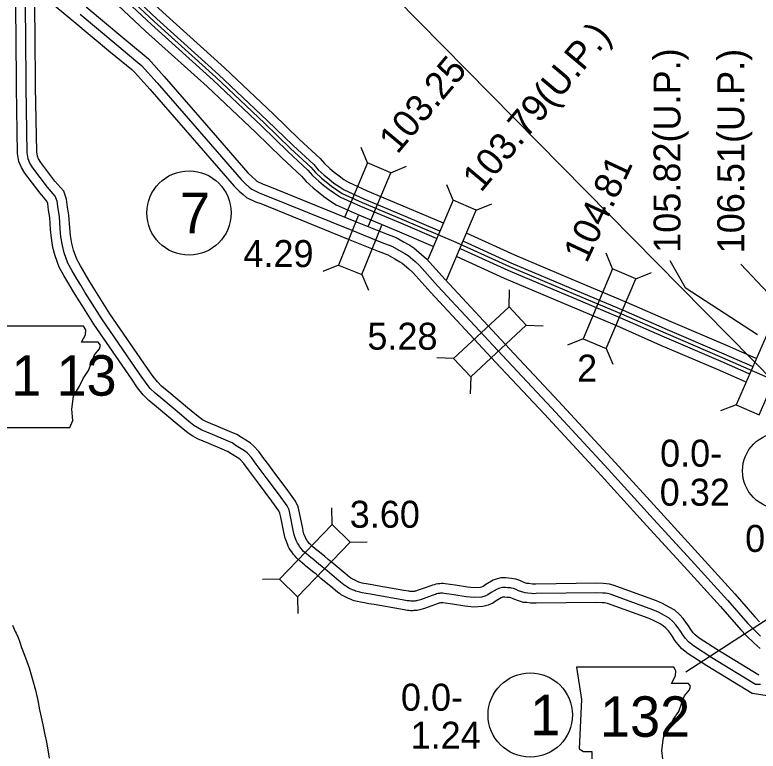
# Model space of a CAD drawing. Extents: x 31699 to 244310, y -8841 to 11474.
# Drawn here: x 99609 to 100386, y 2574 to 3342 of the extents above; entities that cross this region are included whole.
import ezdxf

# ---------------------------------------------------------------- set-up
doc = ezdxf.new("R2010")
doc.units = 0
for name, color, linetype in [('B_Logo', 7, 'Continuous'), ('G-ANNO-TEXT', 7, 'Continuous'), ('Level 48', 7, 'Continuous'), ('New Level (0)', 7, 'Continuous'), ('R_Border Notes', 7, 'Continuous'), ('R_Draft', 7, 'Continuous'), ('R_XS_EARTHWORK_STAGE1', 7, 'Continuous'), ('R_XS_EARTHWORK_STAGE2', 7, 'Continuous'), ('S_AREA_CALC', 7, 'Continuous'), ('S_WALL', 7, 'Continuous'), ('S_WALL_ANNOT', 7, 'Continuous')]:
    doc.layers.add(name, color=color, linetype=linetype)

msp = doc.modelspace()

# ---------------------------------------------------------------- linework, layer by layer
at = {"layer": 'B_Logo'}
for points in [[(99763.61, 2940.64), (99755.73, 2947.09), (99750.6, 2952.24), (99745.45, 2958.59), (99739.47, 2967.46), (99700, 3024.69), (99687.89, 3044.11), (99682.38, 3052.73), (99678.02, 3060.09), (99674, 3066.52), (99668.96, 3075.07), (99664.59, 3082.9), (99660.78, 3093.68), (99658.75, 3101.47), (99657.3, 3110.41), (99656.45, 3118.95), (99655.75, 3131.77), (99654.24, 3139.77), (99653.27, 3147.57), (99651.4, 3152.96), (99643.22, 3162.21), (99627.83, 3182.59), (99624.9, 3187.43), (99623.04, 3192.02), (99621.96, 3198.29), (99620.85, 3266.62), (99620.51, 3322.28), (99619.4, 3391.22)], [(99708.97, 3378.12), (99754.71, 3335.14), (99819.17, 3277.03), (99869.97, 3228.97), (99897.1, 3202.72), (99918.28, 3183.08), (99923.08, 3177.53), (99929.55, 3171.8), (99934.34, 3167.78), (99939.92, 3163.31), (99945.44, 3159.44), (99951.15, 3155.7), (99971.86, 3146.34), (100013.53, 3128.9), (100069.87, 3104.9), (100125.7, 3079.61), (100194.84, 3050.23), (100242.81, 3029.99), (100288.97, 3009.73), (100348.06, 2984.62), (100442.54, 2943.16)], [(99677.33, 3343.04), (99715.53, 3311.06), (99737.62, 3292.63), (99741.6, 3289.21), (99757.69, 3271.3), (99808.83, 3212.49), (99845.37, 3170.33), (99850.43, 3165.45), (99854, 3162.22), (99856.56, 3160.18), (99864.47, 3156.34), (99869.69, 3154.47), (99961.18, 3117.34), (99992.46, 3104.71), (100003.04, 3100.57), (100010.96, 3096.2), (100016.6, 3093.06), (100019.83, 3090.9), (100027.17, 3084.64), (100031.96, 3080.36), (100051.09, 3059.09), (100118.54, 2986.58), (100169.76, 2931.98), (100228.9, 2868.05), (100276.36, 2815.81), (100315.56, 2773.01), (100353.62, 2731.13), (100374.73, 2706.81), (100380, 2701.4), (100388.1, 2693.55)], [(99896.76, 2820.13), (99895.58, 2825.26), (99893.72, 2829.51), (99885.71, 2840.57), (99871.68, 2859.1), (99866.39, 2866.25), (99861.17, 2873), (99856.28, 2879.95), (99851.88, 2884.77), (99848.99, 2887.14), (99840.33, 2892.38), (99836.09, 2895.26), (99829.59, 2898.05), (99815.72, 2903.96), (99809.63, 2906.42), (99804.4, 2908.69), (99800.18, 2910.91), (99796.08, 2913.6), (99790.76, 2917.8), (99783.08, 2924.12), (99763.61, 2940.64)], [(100067.73, 2736.77), (100057.45, 2738.24), (100055.97, 2738.38), (100054.87, 2738.41), (100053.81, 2738.36), (100052.62, 2738.21), (100050.99, 2737.92), (100049.73, 2737.61), (100048.35, 2737.19), (100047.01, 2736.73), (100044.93, 2736.03), (100041.14, 2734.55), (100032.69, 2731.62), (100031.53, 2731.22), (100029.69, 2730.7), (100028.78, 2730.5), (100027.93, 2730.36), (100026.86, 2730.23), (100025.97, 2730.19), (100025.67, 2730.18), (100024.53, 2730.14), (100022.91, 2730.14), (100021.44, 2730.26), (100020.53, 2730.33), (100019.02, 2730.58), (100013.58, 2731.49), (99986.1, 2736.36), (99980.58, 2737.25), (99976.27, 2738.02), (99974.18, 2738.42), (99971.88, 2738.82), (99969.51, 2739.3), (99966.53, 2740.15), (99965.08, 2740.63), (99963.99, 2741.04), (99961.66, 2742), (99958.84, 2743.37), (99956.95, 2744.42), (99955.42, 2745.31), (99954.52, 2745.91), (99954.09, 2746.19), (99952.68, 2747.2), (99947.65, 2751.31), (99935.25, 2761.58), (99930.1, 2765.84), (99926.39, 2768.92), (99919.27, 2774.8), (99918.52, 2775.42), (99913.79, 2779.35), (99910.81, 2781.97), (99909.4, 2783.54), (99908.2, 2785.03), (99906.63, 2787.17), (99905.62, 2788.74), (99904.49, 2790.59), (99903.65, 2792.12), (99903.08, 2793.37), (99901.59, 2797.28), (99900.99, 2799.29), (99900.55, 2801.19), (99899.98, 2804.13), (99896.76, 2820.13)], [(100387.9, 2642.9), (100382.77, 2643.24), (100337.1, 2671.05), (100318.15, 2683.37), (100312.63, 2687.51), (100309.79, 2690.95), (100306.87, 2694.79), (100304.42, 2698.77), (100302.05, 2702.21), (100299.4, 2705.45), (100296.36, 2708.96), (100292.45, 2712.45), (100287.88, 2715.19), (100281.38, 2718.52), (100275.55, 2721.12), (100231.03, 2737.26), (100228.23, 2737.95), (100226.09, 2738.26), (100223.29, 2738.43), (100216.36, 2738.74), (100153.61, 2737.94), (100150.55, 2737.9), (100148.68, 2738.01), (100145.08, 2738.57), (100142.21, 2738.73), (100138.53, 2739.75), (100135.39, 2740.98), (100132.9, 2742.22), (100129.83, 2743.25), (100127.96, 2743.7), (100126.75, 2743.95), (100124.02, 2744.05), (100121.55, 2744.35), (100118.02, 2744.3), (100115.76, 2743.74), (100112.85, 2742.77), (100106.57, 2739.01), (100103.26, 2736.83), (100099.96, 2735.19), (100096.57, 2734.34), (100088.85, 2733.98), (100080.51, 2734.61), (100067.73, 2736.77)]]:
    msp.add_lwpolyline(points, dxfattribs=at)
at = {"layer": 'G-ANNO-TEXT'}
msp.add_line((100633.38, 2865.75), (100310.14, 2655.9), dxfattribs=at)
for points in [[(99579.57, 3017.26), (99584.64, 2983.42), (99582.39, 2932.1), (99586.9, 2929.28), (99595.36, 2929.28), (99595.36, 2911.24), (99666.41, 2911.24), (99669.8, 2918.57), (99668.67, 2930.41), (99670.36, 2943.94), (99676.57, 2954.66), (99680.51, 2962.55), (99686.15, 2971.01), (99689.54, 2980.04), (99692.36, 2987.37), (99697.43, 2993.57), (99698.56, 2997.52), (99696.3, 3000.34), (99678.82, 3000.34), (99682.77, 3008.23), (99683.33, 3013.31), (99680.99, 3017.21)], [(100195.94, 2661.14), (100201.02, 2627.3), (100198.76, 2575.99), (100203.27, 2573.17), (100211.73, 2573.17), (100211.73, 2555.12), (100282.79, 2555.12), (100286.17, 2562.45), (100285.04, 2574.29), (100286.73, 2587.83), (100292.94, 2598.54), (100296.89, 2606.44), (100302.52, 2614.9), (100305.91, 2623.92), (100308.73, 2631.25), (100313.8, 2637.45), (100314.93, 2641.4), (100312.68, 2644.22), (100295.19, 2644.22), (100299.14, 2652.12), (100299.7, 2657.19), (100297.37, 2661.09)]]:
    msp.add_lwpolyline(points, close=True, dxfattribs=at)
at = {"layer": 'Level 48'}
msp.add_line((100000.09, 3366.76), (102655.5, 673.93), dxfattribs=at)
at = {"layer": 'New Level (0)'}
for points in [[(99656.81, 3441.84), (99678.18, 3423.53), (99717.98, 3387.95), (99763.74, 3344.95), (99828.22, 3286.83), (99879.19, 3238.6), (99906.27, 3212.4), (99927.88, 3192.36), (99932.58, 3186.92), (99938.26, 3181.9), (99942.79, 3178.1), (99947.93, 3173.98), (99952.92, 3170.48), (99957.58, 3167.43), (99977.18, 3158.57), (100018.71, 3141.18), (100056.39, 3125.13)], [(99650.88, 3434.86), (99672.14, 3416.64), (99711.79, 3381.2), (99757.53, 3338.21), (99822, 3280.09), (99872.85, 3231.98), (99899.96, 3205.75), (99921.28, 3185.98), (99926.05, 3180.46), (99932.27, 3174.95), (99936.98, 3171.01), (99942.43, 3166.64), (99947.78, 3162.89), (99953.16, 3159.37), (99973.52, 3150.17), (100015.15, 3132.74), (100052.6, 3116.78)], [(99645.35, 3428.62), (99666.66, 3410.37), (99706.16, 3375.05), (99751.89, 3332.08), (99816.34, 3273.97), (99867.09, 3225.96), (99894.23, 3199.7), (99915.28, 3180.18), (99920.11, 3174.59), (99926.83, 3168.64), (99931.69, 3164.56), (99937.42, 3159.98), (99943.1, 3155.99), (99949.14, 3152.04), (99970.2, 3142.52), (100011.91, 3125.06), (100049.23, 3109.16)], [(99639.31, 3421.72), (99660.62, 3403.47), (99699.96, 3368.29), (99745.68, 3325.33), (99810.12, 3267.24), (99860.75, 3219.33), (99887.93, 3193.04), (99908.67, 3173.8), (99913.58, 3168.13), (99920.84, 3161.7), (99925.88, 3157.47), (99931.92, 3152.64), (99937.96, 3148.4), (99944.72, 3143.98), (99966.54, 3134.12), (100008.34, 3116.62), (100045.69, 3100.71)], [(100081.36, 3114.33), (100131.06, 3091.82), (100200.04, 3062.5), (100248.08, 3042.24), (100294.26, 3021.97), (100353.35, 2996.87), (100383.11, 2983.8)], [(100077.9, 3105.83), (100127.37, 3083.43), (100196.46, 3054.06), (100244.45, 3033.82), (100290.63, 3013.56), (100349.72, 2988.45), (100379.29, 2975.47)], [(100074.4, 3098.27), (100124.02, 3075.8), (100193.21, 3046.39), (100241.16, 3026.16), (100287.32, 3005.91), (100346.41, 2980.8), (100375.83, 2967.89)], [(100070.81, 3089.83), (100120.34, 3067.4), (100189.64, 3037.95), (100237.53, 3017.74), (100283.69, 2997.49), (100342.78, 2972.38), (100372.01, 2959.55)]]:
    msp.add_lwpolyline(points, dxfattribs=at)
at = {"layer": 'R_Border Notes'}
for centre, radius in [((99791.08, 3135.38), 44), ((100408.8, 2866.15), 39.6), ((100147.46, 2611.26), 44)]:
    msp.add_circle(centre, radius, dxfattribs=at)
at = {"layer": 'R_Draft'}
msp.add_lwpolyline([(99606.55, 2705.18), (99609.53, 2698.52), (99610.47, 2696.59), (99612.44, 2692), (99614.27, 2687.14), (99616.11, 2681.81), (99619.16, 2673.81), (99621.74, 2667.15), (99624.12, 2660.42), (99627.47, 2648.29), (99630.88, 2637.03), (99633.15, 2626.49), (99634.95, 2616.69), (99636.74, 2609.02), (99638.39, 2601.08), (99640.47, 2590.61), (99642.12, 2583.01), (99643.51, 2574.81), (99644.9, 2566)], dxfattribs=at)
at = {"layer": 'R_XS_EARTHWORK_STAGE1'}
for p, q in [((99977.45, 3187.6), (99970.78, 3203.88)), ((99977.45, 3187.6), (99953.93, 3131.42)), ((100001.8, 3177.4), (99977.45, 3187.6)), ((100001.8, 3177.4), (100018.09, 3184.08)), ((99978.53, 3121.8), (100001.8, 3177.4)), ((100066.82, 3148.58), (100060.25, 3164.9)), ((100066.82, 3148.58), (100040.54, 3086.89)), ((100091.1, 3138.23), (100066.82, 3148.58)), ((100091.1, 3138.23), (100107.43, 3144.8)), ((100060.06, 3065.36), (100091.1, 3138.23)), ((99967.88, 3132.36), (99947.13, 3080.98)), ((99971.61, 3071.09), (99992.46, 3122.74)), ((100233.41, 3076.93), (100226.78, 3093.24)), ((99947.13, 3080.98), (99930.93, 3074.1)), ((99947.13, 3080.98), (99971.61, 3071.09)), ((99971.61, 3071.09), (99978.48, 3054.89)), ((100257.73, 3066.67), (100274.04, 3073.3)), ((100125.34, 3037.41), (100125.98, 3055)), ((100143.32, 3018.08), (100160.91, 3017.44)), ((100202.62, 3003.96), (100186.32, 2997.33)), ((100226.95, 2993.7), (100233.58, 2977.4)), ((100067.35, 2983.47), (100049.76, 2984.1)), ((100085.33, 2964.14), (100084.7, 2946.55)), ((100362.43, 2935.07), (100346.04, 2928.68)), ((99940.42, 2810.04), (99940.08, 2827.64)), ((99959.44, 2791.73), (99977.03, 2792.07)), ((99885.5, 2752.97), (99867.9, 2752.64)), ((99904.52, 2734.67), (99904.86, 2717.07))]:
    msp.add_line(p, q, dxfattribs=at)
for points in [[(100233.41, 3076.93), (100202.62, 3003.96), (100226.95, 2993.7), (100257.73, 3066.67)], [(100125.34, 3037.41), (100067.35, 2983.47), (100085.33, 2964.14), (100143.32, 3018.08)], [(100386.61, 2924.46), (100418.44, 2996.98), (100394.27, 3007.59), (100362.43, 2935.07)], [(99904.52, 2734.67), (99959.44, 2791.73), (99940.42, 2810.04), (99885.5, 2752.97)]]:
    msp.add_lwpolyline(points, close=True, dxfattribs=at)
at = {"layer": 'R_XS_EARTHWORK_STAGE2'}
for p, q in [((99770.08, 2948.27), (99769.94, 2948.38)), ((99757.14, 2933.02), (99757.27, 2932.9))]:
    msp.add_line(p, q, dxfattribs=at)
for points in [[(99757.27, 2932.9), (99749, 2939.67), (99743.15, 2945.54), (99737.4, 2952.63), (99731.21, 2961.83), (99691.64, 3019.2), (99679.43, 3038.77), (99673.86, 3047.48), (99669.47, 3054.89), (99665.45, 3061.33), (99660.28, 3070.1), (99655.45, 3078.77), (99651.22, 3090.74), (99648.95, 3099.4), (99647.38, 3109.11), (99646.48, 3118.18), (99645.8, 3130.56), (99644.36, 3138.22), (99643.48, 3145.29), (99642.61, 3147.81), (99635.47, 3155.87), (99619.54, 3176.98), (99615.93, 3182.94), (99613.37, 3189.26), (99611.97, 3197.35), (99610.85, 3266.51), (99610.51, 3322.17), (99609.49, 3385.53)], [(99769.94, 2948.38), (99762.45, 2954.51), (99758.04, 2958.93), (99753.5, 2964.54), (99747.73, 2973.1), (99708.37, 3030.18), (99696.34, 3049.45), (99690.9, 3057.97), (99686.56, 3065.29), (99682.55, 3071.71), (99677.63, 3080.05), (99673.74, 3087.03), (99670.35, 3096.61), (99668.54, 3103.54), (99667.22, 3111.7), (99666.43, 3119.71), (99665.7, 3132.97), (99664.13, 3141.31), (99663.07, 3149.85), (99660.2, 3158.1), (99650.97, 3168.54), (99636.12, 3188.21), (99633.87, 3191.93), (99632.71, 3194.78), (99631.94, 3199.22), (99630.85, 3266.74), (99630.51, 3322.39), (99629.76, 3369.06)], [(99906.5, 2822.38), (99905.11, 2828.41), (99902.45, 2834.5), (99893.75, 2846.52), (99879.68, 2865.09), (99874.36, 2872.28), (99869.22, 2878.94), (99864.1, 2886.22), (99858.78, 2892.05), (99854.77, 2895.33), (99845.73, 2900.79), (99840.92, 2904.07), (99833.52, 2907.25), (99819.55, 2913.19), (99813.49, 2915.64), (99808.72, 2917.71), (99805.25, 2919.54), (99801.93, 2921.71), (99797.04, 2925.59), (99789.49, 2931.79), (99770.08, 2948.27)], [(99887.01, 2817.88), (99886.04, 2822.11), (99884.99, 2824.52), (99877.68, 2834.62), (99863.67, 2853.11), (99858.41, 2860.21), (99853.12, 2867.06), (99848.46, 2873.68), (99844.99, 2877.5), (99843.21, 2878.95), (99834.92, 2883.96), (99831.26, 2886.45), (99825.66, 2888.86), (99811.89, 2894.72), (99805.76, 2897.19), (99800.08, 2899.67), (99795.1, 2902.28), (99790.22, 2905.48), (99784.48, 2910.02), (99776.67, 2916.45), (99757.14, 2933.02)], [(100069.13, 2746.67), (100058.64, 2748.17), (100056.57, 2748.37), (100054.76, 2748.41), (100052.97, 2748.33), (100051.13, 2748.1), (100048.89, 2747.7), (100047.09, 2747.25), (100045.28, 2746.71), (100043.78, 2746.19), (100041.51, 2745.43), (100037.69, 2743.93), (100029.4, 2741.07), (100028.52, 2740.76), (100027.27, 2740.41), (100026.88, 2740.32), (100026.52, 2740.26), (100026.02, 2740.2), (100025.52, 2740.18), (100025.31, 2740.17), (100024.36, 2740.14), (100023.33, 2740.14), (100022.26, 2740.23), (100021.74, 2740.27), (100020.64, 2740.45), (100015.28, 2741.34), (99987.76, 2746.22), (99982.25, 2747.11), (99978.09, 2747.85), (99975.99, 2748.25), (99973.75, 2748.65), (99971.88, 2749.03), (99969.48, 2749.71), (99968.4, 2750.07), (99967.65, 2750.35), (99965.76, 2751.13), (99963.45, 2752.25), (99961.88, 2753.12), (99960.71, 2753.8), (99960.07, 2754.23), (99959.77, 2754.42), (99958.76, 2755.15), (99954, 2759.03), (99941.63, 2769.29), (99936.48, 2773.55), (99932.76, 2776.62), (99925.65, 2782.5), (99924.91, 2783.11), (99920.29, 2786.95), (99917.86, 2789.09), (99917.02, 2790.03), (99916.11, 2791.14), (99914.87, 2792.83), (99914.1, 2794.03), (99913.15, 2795.61), (99912.6, 2796.6), (99912.32, 2797.21), (99911.07, 2800.5), (99910.66, 2801.87), (99910.33, 2803.27), (99909.8, 2806.06), (99906.5, 2822.38)], [(100066.32, 2726.87), (100056.25, 2728.31), (100055.36, 2728.39), (100054.99, 2728.4), (100054.64, 2728.39), (100054.11, 2728.32), (100053.09, 2728.14), (100052.38, 2727.96), (100051.41, 2727.67), (100050.25, 2727.27), (100048.35, 2726.63), (100044.6, 2725.16), (100035.98, 2722.18), (100034.54, 2721.67), (100032.11, 2721), (100030.68, 2720.68), (100029.34, 2720.46), (100027.7, 2720.26), (100026.42, 2720.2), (100026.02, 2720.18), (100024.69, 2720.14), (100022.49, 2720.14), (100020.62, 2720.29), (100019.33, 2720.4), (100017.4, 2720.71), (100011.88, 2721.63), (99984.43, 2726.5), (99978.91, 2727.39), (99974.45, 2728.18), (99972.37, 2728.58), (99970.02, 2729), (99967.14, 2729.58), (99963.58, 2730.59), (99961.76, 2731.2), (99960.34, 2731.73), (99957.56, 2732.88), (99954.23, 2734.5), (99952.02, 2735.72), (99950.13, 2736.81), (99948.97, 2737.59), (99948.41, 2737.96), (99946.61, 2739.25), (99941.3, 2743.59), (99928.87, 2753.88), (99923.73, 2758.14), (99920.02, 2761.21), (99912.89, 2767.1), (99912.12, 2767.73), (99907.29, 2771.75), (99903.77, 2774.85), (99901.79, 2777.05), (99900.28, 2778.92), (99898.38, 2781.5), (99897.14, 2783.44), (99895.84, 2785.57), (99894.7, 2787.64), (99893.85, 2789.53), (99892.12, 2794.06), (99891.32, 2796.72), (99890.76, 2799.11), (99890.17, 2802.2), (99887.01, 2817.88)], [(100386.24, 2652.84), (100342.43, 2679.52), (100323.88, 2691.58), (100319.58, 2694.8), (100317.63, 2697.17), (100315.13, 2700.45), (100312.8, 2704.23), (100310.05, 2708.22), (100307.06, 2711.89), (100303.49, 2715.99), (100298.41, 2720.53), (100292.74, 2723.94), (100285.69, 2727.55), (100279.29, 2730.4), (100233.95, 2746.83), (100230.15, 2747.78), (100227.1, 2748.22), (100223.81, 2748.41), (100216.52, 2748.74), (100153.48, 2747.94), (100150.78, 2747.91), (100149.74, 2747.97), (100146.13, 2748.52), (100143.85, 2748.65), (100141.7, 2749.25), (100139.45, 2750.13), (100136.74, 2751.48), (100132.57, 2752.88), (100130.14, 2753.46), (100127.97, 2753.91), (100124.81, 2754.02), (100122.1, 2754.36), (100116.73, 2754.29), (100112.97, 2753.35), (100108.65, 2751.91), (100101.24, 2747.48), (100098.26, 2745.52), (100096.48, 2744.63), (100095.11, 2744.28), (100088.99, 2744), (100081.86, 2744.53), (100069.13, 2746.67)], [(100379.24, 2633.68), (100331.77, 2662.59), (100312.42, 2675.17), (100305.68, 2680.23), (100301.95, 2684.74), (100298.62, 2689.13), (100296.05, 2693.3), (100294.04, 2696.2), (100291.75, 2699.01), (100289.23, 2701.92), (100286.49, 2704.36), (100283.02, 2706.45), (100277.06, 2709.49), (100271.8, 2711.84), (100228.11, 2727.68), (100226.3, 2728.13), (100225.08, 2728.3), (100222.77, 2728.44), (100216.19, 2728.74), (100153.74, 2727.94), (100150.32, 2727.9), (100147.62, 2728.06), (100144.03, 2728.61), (100140.57, 2728.81), (100135.37, 2730.26), (100131.33, 2731.83), (100129.07, 2732.96), (100127.08, 2733.63), (100125.78, 2733.93), (100125.54, 2733.98), (100123.23, 2734.07), (100121, 2734.34), (100119.31, 2734.32), (100118.56, 2734.13), (100117.04, 2733.63), (100111.89, 2730.55), (100108.26, 2728.15), (100103.43, 2725.75), (100098.03, 2724.4), (100088.71, 2723.96), (100079.16, 2724.68), (100066.32, 2726.87)], [(100446.24, 2618.89), (100429.28, 2623.11), (100416.68, 2627.34), (100410.57, 2628.55), (100404.57, 2629.94), (100397.09, 2630.82), (100386.29, 2632.58), (100379.19, 2633.67)]]:
    msp.add_lwpolyline(points, dxfattribs=at)
at = {"layer": 'S_AREA_CALC'}
for points in [[(99613.04, 3383.5), (99670.92, 3335.37), (99709.11, 3303.38), (99731.16, 3285), (99734.59, 3282.05), (99750.2, 3264.68), (99801.28, 3205.93), (99838.1, 3163.44), (99843.6, 3158.13), (99847.53, 3154.59), (99851.19, 3151.67), (99860.59, 3147.11), (99866.12, 3145.12), (99957.43, 3108.07), (99988.77, 3095.42), (99998.78, 3091.5), (100006.11, 3087.45), (100011.38, 3084.52), (100013.78, 3082.91), (100020.59, 3077.11), (100024.89, 3073.27), (100043.71, 3052.34), (100111.23, 2979.76), (100162.44, 2925.16), (100221.53, 2861.3), (100268.97, 2809.07), (100308.18, 2766.27), (100346.15, 2724.49), (100367.37, 2700.04), (100372.94, 2694.32), (100381.29, 2686.22), (100387.69, 2680.53)], [(99683.74, 3350.72), (99721.94, 3318.73), (99744.09, 3300.26), (99748.61, 3296.37), (99765.18, 3277.93), (99816.39, 3219.04), (99852.63, 3177.21), (99857.25, 3172.76), (99860.47, 3169.84), (99861.92, 3168.69), (99868.35, 3165.57), (99873.26, 3163.81), (99964.94, 3126.61), (99996.16, 3114.01), (100007.3, 3109.64), (100015.81, 3104.94), (100021.82, 3101.6), (100025.87, 3098.88), (100033.75, 3092.18), (100039.03, 3087.45), (100058.47, 3065.84), (100125.85, 2993.41), (100177.08, 2938.79), (100236.27, 2874.81), (100283.74, 2822.55), (100322.95, 2779.75), (100361.1, 2737.77), (100382.1, 2713.58), (100387.06, 2708.48)]]:
    msp.add_lwpolyline(points, dxfattribs=at)
at = {"layer": 'S_WALL'}
for points in [[(100293.34, 3085.82), (100309.47, 3057.56), (100384.84, 3008.36)], [(100367.3, 3081.78), (100435.88, 3009.12), (100488.39, 2939.74)]]:
    msp.add_lwpolyline(points, dxfattribs=at)

# ---------------------------------------------------------------- texts
at = {"layer": 'G-ANNO-TEXT'}
for s, p in [('1 13', (99605.48, 2944.6)), ('132', (100220.33, 2588.48))]:
    msp.add_text(s, height=42.24, dxfattribs=at).set_placement(p)
at = {"layer": 'R_Border Notes'}
for s, p in [('7', (99781.64, 3114.26)), ('1', (100147.46, 2590.14))]:
    msp.add_text(s, height=42.24, dxfattribs=at).set_placement(p)
at = {"layer": 'R_XS_EARTHWORK_STAGE1'}
msp.add_text('2', height=28.16, dxfattribs=at).set_placement((100196.42, 2959.26))
at = {"layer": 'S_WALL'}
for s, height, rotation, p in [('103.79(U.P.)', 28.1599, 50, (100095.99, 3155.96)), ('103.25', 28.16, 50, (100008.65, 3195.84)), ('105.82(U.P.)', 28.1599, 90, (100304.41, 3093.73)), ('106.51(U.P.)', 28.1599, 90, (100371.05, 3093.23)), ('104.81', 28.16, 65, (100206.45, 3082.08))]:
    msp.add_text(s, height=height, rotation=rotation, dxfattribs=at).set_placement(p)
for s, p in [('4.29', (99847.87, 3078.89)), ('5.28', (99977.35, 2992.61)), ('3.60', (99958.93, 2806.74))]:
    msp.add_text(s, height=28.16, dxfattribs=at).set_placement(p)
at = {"layer": 'S_WALL_ANNOT'}
for s, p in [('0.0-', (100283.09, 2870.5)), ('0.32', (100282.69, 2829.76)), ('0.27', (100371.92, 2781.47)), ('0.0-', (100012.42, 2615.74)), ('1.24', (100022.51, 2576.05))]:
    msp.add_text(s, height=28.16, dxfattribs=at).set_placement(p)

doc.saveas('drawing.dxf')
